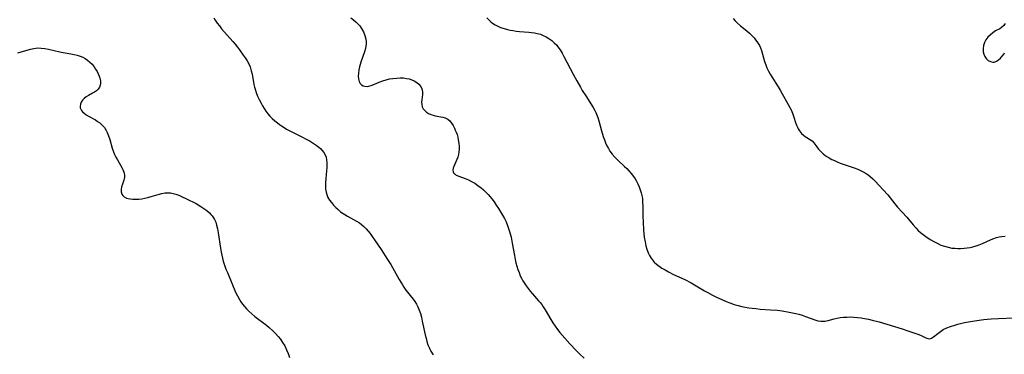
# Model space of a CAD drawing. Header units: inches. Extents: x 1073367 to 1082519, y 1569854 to 1574957.
# Tile 479 of 565: x 1079381 to 1079833, y 1574171 to 1574325. Entities that reach past the tile are written whole.
import ezdxf

# ---------------------------------------------------------------- set-up
doc = ezdxf.new("R2010")
doc.units = ezdxf.units.IN
doc.header["$MEASUREMENT"] = 0
doc.layers.add('CGG_CurvaNivelLidar_v1', color=7, linetype='Continuous', lineweight=30, true_color=0x008008)

msp = doc.modelspace()

# ---------------------------------------------------------------- linework, layer by layer
at = {"layer": 'CGG_CurvaNivelLidar_v1'}
for points in [[(1079469.7121, 1574325.4936, 81), (1079470.3396, 1574324.3835, 81), (1079471.2301, 1574323.0377, 81), (1079472.2116, 1574321.7388, 81), (1079473.2574, 1574320.4708, 81), (1079478.4041, 1574314.6322, 81), (1079479.5077, 1574313.3238, 81), (1079480.5226, 1574312.0595, 81), (1079481.5047, 1574310.7774, 81), (1079483.218, 1574308.396, 81), (1079484.1148, 1574307.0604, 81), (1079484.9492, 1574305.7085, 81), (1079485.6927, 1574304.3279, 81), (1079486.3117, 1574302.9045, 81), (1079486.8732, 1574301.0611, 81), (1079487.1985, 1574299.5478, 81), (1079488.0269, 1574294.9065, 81), (1079488.3236, 1574293.6562, 81), (1079488.5763, 1574292.7639, 81), (1079489.0927, 1574291.2401, 81), (1079489.7655, 1574289.562, 81), (1079490.5185, 1574287.9093, 81), (1079491.3382, 1574286.2842, 81), (1079492.023, 1574285.0374, 81), (1079492.7588, 1574283.8214, 81), (1079493.5801, 1574282.6176, 81), (1079494.4687, 1574281.4611, 81), (1079495.4232, 1574280.3556, 81), (1079496.5105, 1574279.2402, 81), (1079497.6643, 1574278.1862, 81), (1079498.8786, 1574277.193, 81), (1079499.7963, 1574276.5105, 81), (1079500.7417, 1574275.8604, 81), (1079501.9107, 1574275.1199, 81), (1079503.109, 1574274.4174, 81), (1079505.8106, 1574272.9772, 81), (1079510.3595, 1574270.7155, 81), (1079512.1143, 1574269.8105, 81), (1079513.9446, 1574268.8018, 81), (1079515.3502, 1574267.9486, 81), (1079516.6821, 1574267.047, 81), (1079517.9186, 1574266.0889, 81), (1079518.657, 1574265.4303, 81), (1079519.3318, 1574264.7354, 81), (1079520.1549, 1574263.6773, 81), (1079520.7951, 1574262.5256, 81), (1079521.1895, 1574261.4235, 81), (1079521.4386, 1574260.2587, 81), (1079521.5653, 1574259.0463, 81), (1079521.592, 1574257.9164, 81), (1079521.5577, 1574256.7642, 81), (1079521.4497, 1574255.1885, 81), (1079521.0671, 1574251.4988, 81), (1079520.9513, 1574249.9198, 81), (1079520.9193, 1574248.358, 81), (1079520.9981, 1574246.8303, 81), (1079521.2208, 1574245.3554, 81), (1079521.5176, 1574244.2702, 81), (1079522.0689, 1574242.9937, 81), (1079522.7922, 1574241.7828, 81), (1079523.6472, 1574240.6248, 81), (1079524.6008, 1574239.5098, 81), (1079525.6209, 1574238.4413, 81), (1079526.706, 1574237.4197, 81), (1079527.8547, 1574236.4591, 81), (1079529.0696, 1574235.5769, 81), (1079529.7421, 1574235.1459, 81), (1079531.0838, 1574234.3663, 81), (1079533.854, 1574232.8869, 81), (1079535.2289, 1574232.1148, 81), (1079536.5526, 1574231.27, 81), (1079537.4751, 1574230.58, 81), (1079538.5386, 1574229.648, 81), (1079539.5387, 1574228.6343, 81), (1079540.4864, 1574227.5548, 81), (1079541.3907, 1574226.4225, 81), (1079542.421, 1574225.0239, 81), (1079543.4245, 1574223.5879, 81), (1079546.5217, 1574219.0135, 81), (1079549.4351, 1574214.5678, 81), (1079550.8792, 1574212.1654, 81), (1079554.7303, 1574205.2824, 81), (1079556.2395, 1574202.8031, 81), (1079556.9446, 1574201.7516, 81), (1079557.8912, 1574200.4418, 81), (1079561.1187, 1574196.2938, 81), (1079561.9169, 1574195.1622, 81), (1079562.6487, 1574193.9961, 81), (1079563.2944, 1574192.7863, 81), (1079563.9462, 1574191.2483, 81), (1079564.4844, 1574189.6507, 81), (1079564.9591, 1574187.9645, 81), (1079565.3776, 1574186.247, 81), (1079566.7367, 1574179.9501, 81), (1079567.0991, 1574178.3952, 81), (1079567.5087, 1574176.8612, 81), (1079567.9927, 1574175.3587, 81), (1079568.5264, 1574174.0195, 81), (1079568.8617, 1574173.3024, 81), (1079569.3701, 1574172.3372, 81), (1079570.3661, 1574170.7073, 81)], [(1079532.6378, 1574325.4358, 81.5), (1079533.8588, 1574324.5008, 81.5), (1079535.016, 1574323.5213, 81.5), (1079536.0794, 1574322.475, 81.5), (1079536.6808, 1574321.779, 81.5), (1079537.5457, 1574320.5802, 81.5), (1079538.4041, 1574319.0388, 81.5), (1079539.053, 1574317.4175, 81.5), (1079539.4687, 1574315.7371, 81.5), (1079539.5972, 1574314.6164, 81.5), (1079539.6075, 1574313.4861, 81.5), (1079539.5044, 1574312.3973, 81.5), (1079539.2979, 1574311.3142, 81.5), (1079538.8786, 1574309.8669, 81.5), (1079537.1105, 1574305.0417, 81.5), (1079536.7942, 1574304.0333, 81.5), (1079536.5233, 1574303.0244, 81.5), (1079536.224, 1574301.5519, 81.5), (1079536.0498, 1574300.1128, 81.5), (1079536.011, 1574298.7115, 81.5), (1079536.1211, 1574297.4099, 81.5), (1079536.3938, 1574296.2679, 81.5), (1079536.8699, 1574295.3137, 81.5), (1079537.4443, 1574294.7031, 81.5), (1079538.1614, 1574294.2685, 81.5), (1079539.0081, 1574294.0166, 81.5), (1079540.1615, 1574293.9737, 81.5), (1079541.2735, 1574294.1722, 81.5), (1079542.4254, 1574294.5485, 81.5), (1079545.6314, 1574295.9569, 81.5), (1079547.1917, 1574296.5484, 81.5), (1079548.8309, 1574297.0443, 81.5), (1079550.352, 1574297.3933, 81.5), (1079551.9005, 1574297.6509, 81.5), (1079553.6169, 1574297.829, 81.5), (1079555.1701, 1574297.8894, 81.5), (1079556.6978, 1574297.8408, 81.5), (1079558.1807, 1574297.6646, 81.5), (1079559.3965, 1574297.398, 81.5), (1079560.5503, 1574297.0263, 81.5), (1079561.6259, 1574296.5527, 81.5), (1079562.8338, 1574295.8213, 81.5), (1079563.861, 1574294.9558, 81.5), (1079564.6676, 1574293.9746, 81.5), (1079565.2004, 1574292.8881, 81.5), (1079565.323, 1574292.4307, 81.5), (1079565.4418, 1574291.3346, 81.5), (1079565.4009, 1574290.1924, 81.5), (1079565.1391, 1574287.8588, 81.5), (1079565.0602, 1574286.7281, 81.5), (1079565.1022, 1574285.6397, 81.5), (1079565.3338, 1574284.6199, 81.5), (1079565.7993, 1574283.7062, 81.5), (1079566.4727, 1574282.8871, 81.5), (1079567.313, 1574282.1667, 81.5), (1079568.2467, 1574281.5739, 81.5), (1079569.2759, 1574281.0882, 81.5), (1079570.3013, 1574280.7359, 81.5), (1079571.3633, 1574280.4647, 81.5), (1079574.7596, 1574279.8484, 81.5), (1079575.8445, 1574279.534, 81.5), (1079577.0321, 1574278.9256, 81.5), (1079577.9591, 1574278.1241, 81.5), (1079578.7665, 1574277.1259, 81.5), (1079579.4854, 1574275.9824, 81.5), (1079580.1415, 1574274.7364, 81.5), (1079580.5479, 1574273.872, 81.5), (1079580.9211, 1574272.9764, 81.5), (1079581.3206, 1574271.8199, 81.5), (1079581.6489, 1574270.6246, 81.5), (1079581.9077, 1574269.403, 81.5), (1079582.1423, 1574267.7836, 81.5), (1079582.2476, 1574266.4678, 81.5), (1079582.2623, 1574265.1643, 81.5), (1079582.1653, 1574263.8846, 81.5), (1079581.9528, 1574262.6914, 81.5), (1079581.6398, 1574261.541, 81.5), (1079581.2484, 1574260.4447, 81.5), (1079579.7881, 1574257.1425, 81.5), (1079579.5531, 1574256.4191, 81.5), (1079579.4245, 1574255.74, 81.5), (1079579.5163, 1574254.7603, 81.5), (1079579.7846, 1574254.2657, 81.5), (1079580.1999, 1574253.8221, 81.5), (1079580.4672, 1574253.6081, 81.5), (1079581.0013, 1574253.2635, 81.5), (1079582.186, 1574252.6927, 81.5), (1079585.0396, 1574251.6196, 81.5), (1079586.5812, 1574251.0049, 81.5), (1079587.8983, 1574250.3861, 81.5), (1079589.4315, 1574249.5228, 81.5), (1079590.9252, 1574248.5322, 81.5), (1079592.368, 1574247.4296, 81.5), (1079593.4862, 1574246.4655, 81.5), (1079594.5621, 1574245.4425, 81.5), (1079595.5934, 1574244.3665, 81.5), (1079596.5762, 1574243.2409, 81.5), (1079597.2703, 1574242.379, 81.5), (1079598.327, 1574240.9803, 81.5), (1079599.3674, 1574239.4998, 81.5), (1079600.3658, 1574237.9865, 81.5), (1079601.3264, 1574236.4488, 81.5), (1079602.2316, 1574234.9159, 81.5), (1079603.0787, 1574233.3547, 81.5), (1079603.8641, 1574231.7153, 81.5), (1079604.556, 1574230.0353, 81.5), (1079605.0318, 1574228.6835, 81.5), (1079605.4557, 1574227.312, 81.5), (1079606.1493, 1574224.6848, 81.5), (1079606.7151, 1574222.03, 81.5), (1079607.6807, 1574216.3886, 81.5), (1079608.0408, 1574214.5241, 81.5), (1079608.3865, 1574213.0185, 81.5), (1079608.8184, 1574211.4239, 81.5), (1079609.281, 1574209.936, 81.5), (1079609.8, 1574208.4742, 81.5), (1079610.3849, 1574207.0453, 81.5), (1079611.0488, 1574205.6582, 81.5), (1079611.5905, 1574204.6751, 81.5), (1079612.1733, 1574203.7147, 81.5), (1079613.0331, 1574202.4163, 81.5), (1079613.9483, 1574201.1535, 81.5), (1079614.9157, 1574199.9293, 81.5), (1079615.9496, 1574198.7228, 81.5), (1079618.7932, 1574195.5336, 81.5), (1079619.4933, 1574194.6909, 81.5), (1079620.2007, 1574193.7738, 81.5), (1079620.8715, 1574192.8289, 81.5), (1079621.7796, 1574191.4166, 81.5), (1079624.4111, 1574186.9091, 81.5), (1079625.3408, 1574185.3991, 81.5), (1079626.329, 1574183.9254, 81.5), (1079627.5085, 1574182.3491, 81.5), (1079628.5817, 1574181.017, 81.5), (1079630.8716, 1574178.3322, 81.5), (1079633.1396, 1574175.7919, 81.5), (1079636.1165, 1574172.6088, 81.5), (1079637.7167, 1574171.0147, 81.5), (1079639.7357, 1574169.1576, 81.5)], [(1079595.0015, 1574325.4552, 82), (1079596.051, 1574324.3342, 82), (1079596.8291, 1574323.65, 82), (1079597.6602, 1574323.0237, 82), (1079598.8614, 1574322.2681, 82), (1079600.0809, 1574321.6448, 82), (1079601.3558, 1574321.1047, 82), (1079602.9027, 1574320.562, 82), (1079604.4953, 1574320.1123, 82), (1079605.7904, 1574319.8209, 82), (1079607.1026, 1574319.5841, 82), (1079608.4267, 1574319.3972, 82), (1079609.9365, 1574319.2389, 82), (1079614.263, 1574318.9236, 82), (1079615.5927, 1574318.7925, 82), (1079616.904, 1574318.6044, 82), (1079618.1897, 1574318.3391, 82), (1079619.5777, 1574317.9338, 82), (1079620.9197, 1574317.4142, 82), (1079622.2089, 1574316.7845, 82), (1079623.5465, 1574315.9745, 82), (1079624.8089, 1574315.0488, 82), (1079625.9906, 1574314.0172, 82), (1079627.0815, 1574312.8829, 82), (1079627.6743, 1574312.1685, 82), (1079628.6705, 1574310.7782, 82), (1079629.5806, 1574309.3056, 82), (1079630.4357, 1574307.7769, 82), (1079634.6826, 1574299.6072, 82), (1079636.3182, 1574296.605, 82), (1079637.989, 1574293.6395, 82), (1079638.8363, 1574292.1675, 82), (1079640.3966, 1574289.5801, 82), (1079643.8101, 1574284.2969, 82), (1079644.6246, 1574282.8832, 82), (1079645.0487, 1574282.035, 82), (1079645.4304, 1574281.167, 82), (1079645.9781, 1574279.6661, 82), (1079646.44, 1574278.1256, 82), (1079647.6475, 1574273.5182, 82), (1079648.4254, 1574270.9361, 82), (1079648.9787, 1574269.3812, 82), (1079649.5228, 1574268.0334, 82), (1079650.1269, 1574266.7189, 82), (1079650.8023, 1574265.4474, 82), (1079651.5226, 1574264.2898, 82), (1079652.6262, 1574262.8166, 82), (1079653.8507, 1574261.4269, 82), (1079655.1598, 1574260.1004, 82), (1079658.2385, 1574257.2115, 82), (1079659.2149, 1574256.2542, 82), (1079660.162, 1574255.278, 82), (1079661.3118, 1574254.0044, 82), (1079662.3608, 1574252.6677, 82), (1079663.0669, 1574251.5907, 82), (1079663.7017, 1574250.4673, 82), (1079664.2787, 1574249.3079, 82), (1079664.8882, 1574247.9229, 82), (1079665.4245, 1574246.5046, 82), (1079665.873, 1574245.0541, 82), (1079666.2672, 1574243.2916, 82), (1079666.4151, 1574242.2866, 82), (1079666.5565, 1574240.6476, 82), (1079666.6137, 1574238.9866, 82), (1079666.6297, 1574234.5248, 82), (1079666.7174, 1574231.4466, 82), (1079666.9384, 1574228.0871, 82), (1079667.1036, 1574226.4181, 82), (1079667.3137, 1574224.7629, 82), (1079667.6853, 1574222.5656, 82), (1079668.0648, 1574220.8458, 82), (1079668.53, 1574219.1737, 82), (1079669.1032, 1574217.567, 82), (1079669.6962, 1574216.2707, 82), (1079670.4074, 1574215.0544, 82), (1079670.8486, 1574214.4368, 82), (1079671.8108, 1574213.3303, 82), (1079672.8966, 1574212.3213, 82), (1079674.0816, 1574211.396, 82), (1079675.3474, 1574210.5452, 82), (1079676.8194, 1574209.6822, 82), (1079678.347, 1574208.8726, 82), (1079680.7755, 1574207.672, 82), (1079685.925, 1574205.24, 82), (1079688.8686, 1574203.7294, 82), (1079690.3674, 1574202.8887, 82), (1079695.0183, 1574200.0939, 82), (1079696.1915, 1574199.4213, 82), (1079698.5758, 1574198.1421, 82), (1079700.1137, 1574197.3757, 82), (1079703.2741, 1574195.9124, 82), (1079704.8954, 1574195.221, 82), (1079706.5329, 1574194.5776, 82), (1079708.5271, 1574193.8905, 82), (1079710.4419, 1574193.3469, 82), (1079712.0388, 1574192.9669, 82), (1079713.6495, 1574192.6386, 82), (1079715.2712, 1574192.3565, 82), (1079716.9018, 1574192.1181, 82), (1079718.5357, 1574191.9242, 82), (1079720.477, 1574191.7504, 82), (1079725.2026, 1574191.4504, 82), (1079728.4746, 1574191.1765, 82), (1079730.6062, 1574190.9062, 82), (1079733.7716, 1574190.3673, 82), (1079736.8147, 1574189.7032, 82), (1079738.2739, 1574189.3263, 82), (1079739.841, 1574188.8691, 82), (1079741.3676, 1574188.3719, 82), (1079745.6689, 1574186.7804, 82), (1079747.0396, 1574186.3762, 82), (1079748.4068, 1574186.1536, 82), (1079748.8818, 1574186.1333, 82), (1079750.258, 1574186.2358, 82), (1079751.6526, 1574186.5104, 82), (1079754.544, 1574187.2595, 82), (1079755.9017, 1574187.5624, 82), (1079757.2972, 1574187.8078, 82), (1079758.7234, 1574187.9822, 82), (1079760.2895, 1574188.079, 82), (1079761.8773, 1574188.0912, 82), (1079763.4801, 1574188.0314, 82), (1079765.2078, 1574187.8962, 82), (1079766.8213, 1574187.706, 82), (1079768.4344, 1574187.4517, 82), (1079770.1648, 1574187.1054, 82), (1079771.8904, 1574186.6985, 82), (1079775.0835, 1574185.8341, 82), (1079778.5836, 1574184.7866, 82), (1079785.6349, 1574182.5851, 82), (1079788.3502, 1574181.714, 82), (1079793.3624, 1574180.0205, 82), (1079794.4755, 1574179.5668, 82), (1079796.5719, 1574178.522, 82), (1079797.4821, 1574178.1727, 82), (1079798.345, 1574178.094, 82), (1079799.2064, 1574178.3828, 82), (1079800.0851, 1574178.9649, 82), (1079802.0462, 1574180.5814, 82), (1079803.2515, 1574181.4657, 82), (1079804.5953, 1574182.2935, 82), (1079806.1538, 1574183.0639, 82), (1079807.8251, 1574183.7301, 82), (1079809.8552, 1574184.3889, 82), (1079811.3196, 1574184.7984, 82), (1079814.3272, 1574185.5157, 82), (1079817.1288, 1574186.0568, 82), (1079820.0348, 1574186.5142, 82), (1079823.1585, 1574186.9238, 82), (1079826.5555, 1574187.2669, 82), (1079829.8544, 1574187.4775, 82), (1079837.147, 1574187.7086, 82)], [(1079708.1445, 1574325.1935, 82.5), (1079709.0835, 1574324.1053, 82.5), (1079710.1064, 1574323.0813, 82.5), (1079711.5033, 1574321.8436, 82.5), (1079714.3863, 1574319.4477, 82.5), (1079715.5658, 1574318.4023, 82.5), (1079716.6933, 1574317.3231, 82.5), (1079717.7535, 1574316.2087, 82.5), (1079718.4157, 1574315.4395, 82.5), (1079719.0263, 1574314.6424, 82.5), (1079719.618, 1574313.7335, 82.5), (1079720.1283, 1574312.7815, 82.5), (1079720.6242, 1574311.6181, 82.5), (1079721.0476, 1574310.4122, 82.5), (1079721.5584, 1574308.7704, 82.5), (1079722.5066, 1574305.4848, 82.5), (1079723.0326, 1574303.8833, 82.5), (1079723.6126, 1574302.4468, 82.5), (1079724.2834, 1574301.0357, 82.5), (1079725.0306, 1574299.6491, 82.5), (1079725.7949, 1574298.3597, 82.5), (1079728.7066, 1574293.8036, 82.5), (1079729.6683, 1574292.2214, 82.5), (1079734.0993, 1574284.3616, 82.5), (1079734.8515, 1574282.8593, 82.5), (1079735.5276, 1574281.2276, 82.5), (1079735.9788, 1574279.9251, 82.5), (1079736.8012, 1574277.3528, 82.5), (1079737.2462, 1574276.1197, 82.5), (1079737.6101, 1574275.266, 82.5), (1079738.0197, 1574274.4539, 82.5), (1079738.5747, 1574273.5545, 82.5), (1079739.5527, 1574272.3531, 82.5), (1079740.3261, 1574271.64, 82.5), (1079741.1426, 1574271.0243, 82.5), (1079741.9726, 1574270.4905, 82.5), (1079743.6497, 1574269.4936, 82.5), (1079744.3867, 1574268.9263, 82.5), (1079745.1048, 1574268.1369, 82.5), (1079746.4552, 1574266.2286, 82.5), (1079747.3013, 1574265.1402, 82.5), (1079748.283, 1574264.0699, 82.5), (1079749.4229, 1574263.0501, 82.5), (1079750.2628, 1574262.4098, 82.5), (1079751.1531, 1574261.8001, 82.5), (1079752.2455, 1574261.1241, 82.5), (1079753.3868, 1574260.4868, 82.5), (1079754.5704, 1574259.8903, 82.5), (1079755.8777, 1574259.2991, 82.5), (1079757.2178, 1574258.751, 82.5), (1079758.5822, 1574258.2398, 82.5), (1079763.6191, 1574256.5271, 82.5), (1079765.2748, 1574255.9141, 82.5), (1079766.5786, 1574255.366, 82.5), (1079767.8403, 1574254.7489, 82.5), (1079769.2105, 1574253.9416, 82.5), (1079770.1122, 1574253.3184, 82.5), (1079770.9767, 1574252.6438, 82.5), (1079772.1583, 1574251.5918, 82.5), (1079773.2896, 1574250.47, 82.5), (1079777.0072, 1574246.4903, 82.5), (1079779.0475, 1574244.152, 82.5), (1079782.3707, 1574240.0331, 82.5), (1079783.5998, 1574238.5631, 82.5), (1079787.8746, 1574233.8783, 82.5), (1079790.8108, 1574230.3466, 82.5), (1079791.9067, 1574229.0718, 82.5), (1079793.0622, 1574227.8598, 82.5), (1079794.1518, 1574226.867, 82.5), (1079795.3022, 1574225.9374, 82.5), (1079796.5004, 1574225.0601, 82.5), (1079798.5872, 1574223.6889, 82.5), (1079800.5128, 1574222.5709, 82.5), (1079801.9986, 1574221.8069, 82.5), (1079803.5165, 1574221.1276, 82.5), (1079805.0697, 1574220.5565, 82.5), (1079806.8033, 1574220.0846, 82.5), (1079808.5719, 1574219.7712, 82.5), (1079809.8844, 1574219.6413, 82.5), (1079811.2051, 1574219.5858, 82.5), (1079812.5299, 1574219.5946, 82.5), (1079814.1775, 1574219.6875, 82.5), (1079815.5164, 1574219.8336, 82.5), (1079816.8454, 1574220.0448, 82.5), (1079818.1596, 1574220.3245, 82.5), (1079819.6593, 1574220.7397, 82.5), (1079821.1263, 1574221.2497, 82.5), (1079822.5426, 1574221.8394, 82.5), (1079826.3201, 1574223.5735, 82.5), (1079827.3267, 1574223.9937, 82.5), (1079828.9774, 1574224.5741, 82.5), (1079830.1984, 1574224.8848, 82.5), (1079831.4425, 1574225.1046, 82.5), (1079833.0147, 1574225.2647, 82.5)], [(1079833.0269, 1574322.8793, 83), (1079832.3214, 1574321.8874, 83), (1079831.3395, 1574321.0257, 83), (1079830.4913, 1574320.4876, 83), (1079828.615, 1574319.4471, 83), (1079827.3751, 1574318.6456, 83), (1079826.1848, 1574317.7106, 83), (1079825.1026, 1574316.6445, 83), (1079824.1726, 1574315.4309, 83), (1079823.4535, 1574314.1168, 83), (1079822.9916, 1574312.7364, 83), (1079822.8254, 1574311.3041, 83), (1079822.9222, 1574309.8898, 83), (1079823.1708, 1574308.7804, 83), (1079823.5832, 1574307.7624, 83), (1079824.2989, 1574306.7273, 83), (1079825.2064, 1574305.9138, 83), (1079826.243, 1574305.3665, 83), (1079827.2575, 1574305.1526, 83), (1079827.8904, 1574305.1812, 83), (1079828.4533, 1574305.3157, 83), (1079829.0041, 1574305.5443, 83), (1079829.9363, 1574306.1299, 83), (1079830.8311, 1574306.913, 83), (1079831.6755, 1574307.8535, 83), (1079832.455, 1574308.9198, 83), (1079832.7362, 1574309.3604, 83)], [(1079379.688, 1574309.378, 80.5), (1079385.4898, 1574311.0725, 80.5), (1079387.0895, 1574311.4276, 80.5), (1079388.7473, 1574311.6228, 80.5), (1079390.4269, 1574311.5891, 80.5), (1079392.1184, 1574311.3717, 80.5), (1079393.8209, 1574311.0325, 80.5), (1079399.0117, 1574309.7977, 80.5), (1079400.4929, 1574309.5229, 80.5), (1079404.0558, 1574308.9497, 80.5), (1079405.5196, 1574308.6743, 80.5), (1079406.952, 1574308.3333, 80.5), (1079408.3373, 1574307.8909, 80.5), (1079409.5061, 1574307.3913, 80.5), (1079410.6179, 1574306.7907, 80.5), (1079411.6642, 1574306.095, 80.5), (1079412.7962, 1574305.1646, 80.5), (1079413.8184, 1574304.13, 80.5), (1079414.7202, 1574303.0093, 80.5), (1079415.4195, 1574301.947, 80.5), (1079416.0391, 1574300.8551, 80.5), (1079416.5748, 1574299.8036, 80.5), (1079417.0368, 1574298.753, 80.5), (1079417.3957, 1574297.706, 80.5), (1079417.6437, 1574296.5075, 80.5), (1079417.6859, 1574295.348, 80.5), (1079417.5623, 1574294.5242, 80.5), (1079417.2406, 1574293.6625, 80.5), (1079416.5169, 1574292.6456, 80.5), (1079415.7778, 1574291.9829, 80.5), (1079414.9235, 1574291.3948, 80.5), (1079414.0178, 1574290.8649, 80.5), (1079412.1379, 1574289.8429, 80.5), (1079411.0687, 1574289.1986, 80.5), (1079410.11, 1574288.475, 80.5), (1079409.3286, 1574287.6503, 80.5), (1079408.743, 1574286.737, 80.5), (1079408.3858, 1574285.7665, 80.5), (1079408.2897, 1574284.9541, 80.5), (1079408.3795, 1574284.1472, 80.5), (1079408.5887, 1574283.5225, 80.5), (1079408.9126, 1574282.9252, 80.5), (1079409.3673, 1574282.3339, 80.5), (1079409.9237, 1574281.7845, 80.5), (1079411.1255, 1574280.8992, 80.5), (1079412.5082, 1574280.0967, 80.5), (1079415.3041, 1574278.5787, 80.5), (1079416.3208, 1574277.9401, 80.5), (1079417.2939, 1574277.2348, 80.5), (1079418.4403, 1574276.2167, 80.5), (1079419.4459, 1574275.063, 80.5), (1079420.1576, 1574273.994, 80.5), (1079420.756, 1574272.8449, 80.5), (1079421.3827, 1574271.267, 80.5), (1079421.8943, 1574269.6197, 80.5), (1079423.0109, 1574265.5687, 80.5), (1079423.5413, 1574264.0105, 80.5), (1079424.0889, 1574262.6981, 80.5), (1079424.7052, 1574261.4277, 80.5), (1079425.3702, 1574260.2018, 80.5), (1079427.5426, 1574256.4949, 80.5), (1079427.9212, 1574255.7529, 80.5), (1079428.2451, 1574255.0247, 80.5), (1079428.5571, 1574254.119, 80.5), (1079428.7195, 1574253.2291, 80.5), (1079428.7048, 1574252.3706, 80.5), (1079428.5465, 1574251.5257, 80.5), (1079428.3474, 1574250.871, 80.5), (1079427.6776, 1574249.0188, 80.5), (1079427.3107, 1574247.8003, 80.5), (1079427.1104, 1574246.5892, 80.5), (1079427.1584, 1574245.5054, 80.5), (1079427.4769, 1574244.5139, 80.5), (1079427.9317, 1574243.8442, 80.5), (1079428.5523, 1574243.2805, 80.5), (1079429.6052, 1574242.7104, 80.5), (1079430.4022, 1574242.4525, 80.5), (1079431.2682, 1574242.2775, 80.5), (1079432.5288, 1574242.1585, 80.5), (1079433.8628, 1574242.1538, 80.5), (1079435.2468, 1574242.2425, 80.5), (1079436.6605, 1574242.4091, 80.5), (1079438.0226, 1574242.6337, 80.5), (1079439.4369, 1574242.9428, 80.5), (1079440.9597, 1574243.3686, 80.5), (1079444.1254, 1574244.4133, 80.5), (1079445.7964, 1574244.87, 80.5), (1079447.1446, 1574245.0811, 80.5), (1079448.5075, 1574245.1332, 80.5), (1079449.7269, 1574245.0373, 80.5), (1079450.9419, 1574244.8166, 80.5), (1079452.2578, 1574244.4497, 80.5), (1079453.5645, 1574243.9786, 80.5), (1079454.865, 1574243.43, 80.5), (1079457.1849, 1574242.3282, 80.5), (1079461.4923, 1574240.1385, 80.5), (1079463.7719, 1574238.8566, 80.5), (1079465.1593, 1574237.9649, 80.5), (1079466.465, 1574236.9992, 80.5), (1079467.6629, 1574235.9438, 80.5), (1079468.3382, 1574235.235, 80.5), (1079468.9523, 1574234.4809, 80.5), (1079469.4882, 1574233.6953, 80.5), (1079469.9554, 1574232.866, 80.5), (1079470.5215, 1574231.566, 80.5), (1079470.9651, 1574230.1951, 80.5), (1079471.3728, 1574228.505, 80.5), (1079471.6961, 1574226.7617, 80.5), (1079472.7543, 1574219.7197, 80.5), (1079473.0817, 1574217.8297, 80.5), (1079473.6616, 1574215.1172, 80.5), (1079474.0148, 1574213.7792, 80.5), (1079474.5936, 1574211.9305, 80.5), (1079475.2519, 1574210.1084, 80.5), (1079475.9075, 1574208.453, 80.5), (1079479.6718, 1574199.5205, 80.5), (1079480.493, 1574197.7586, 80.5), (1079481.4119, 1574196.0605, 80.5), (1079482.0748, 1574195.0153, 80.5), (1079482.7954, 1574194.0087, 80.5), (1079483.711, 1574192.8761, 80.5), (1079484.6939, 1574191.7958, 80.5), (1079485.7383, 1574190.7675, 80.5), (1079487.1166, 1574189.5546, 80.5), (1079488.5511, 1574188.3891, 80.5), (1079493.8003, 1574184.2845, 80.5), (1079495.0368, 1574183.2701, 80.5), (1079496.7668, 1574181.7368, 80.5), (1079498.0251, 1574180.476, 80.5), (1079499.1653, 1574179.1942, 80.5), (1079500.2284, 1574177.8539, 80.5), (1079501.2075, 1574176.4564, 80.5), (1079502.2039, 1574174.8006, 80.5), (1079503.0674, 1574173.0724, 80.5), (1079503.7706, 1574171.3349, 80.5), (1079504.3775, 1574169.551, 80.5)]]:
    msp.add_polyline3d(points, dxfattribs=at)

doc.saveas('drawing.dxf')
